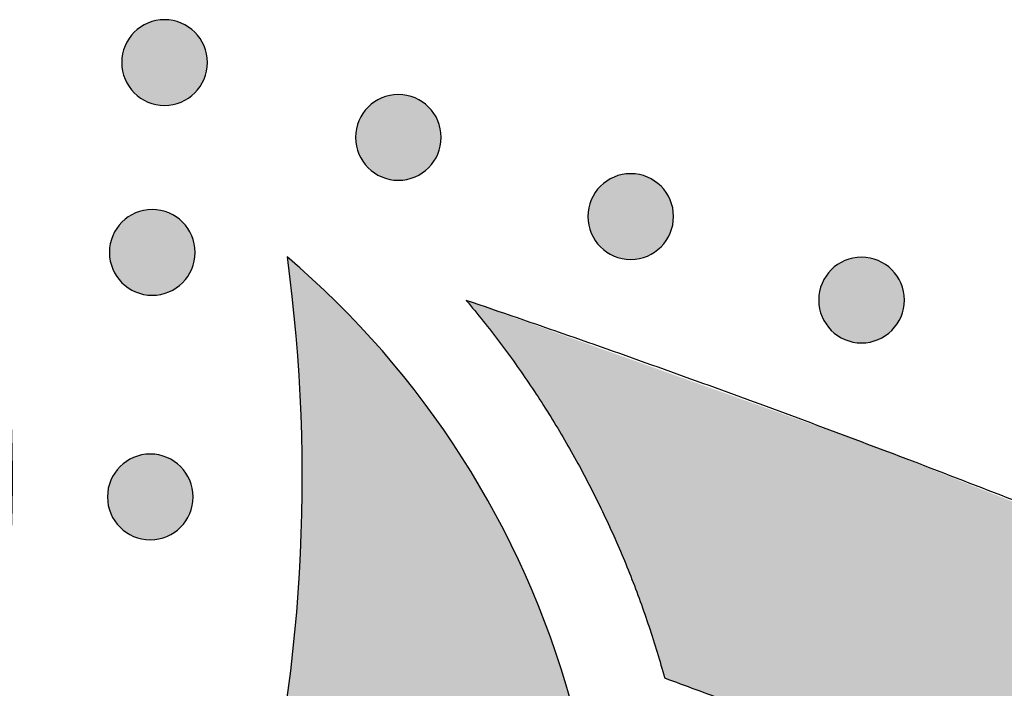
# Model space of a CAD drawing. Header units: millimetres. Extents: x -3873 to -97, y 912 to 4165.
# Tile 398 of 725: x -3174 to -3133, y 1951 to 1979. Entities that reach past the tile are written whole.
import ezdxf

# ---------------------------------------------------------------- set-up
doc = ezdxf.new("R2010")
doc.units = ezdxf.units.MM
doc.layers.add('pattern', color=7, linetype='Continuous', true_color=0x000000)

msp = doc.modelspace()

# ---------------------------------------------------------------- hatches: boundary and pattern name
at = {"layer": 'pattern'}
for points in [[(-3169.138, 1978.241), (-3169.11, 1978.268), (-3169.081, 1978.295), (-3169.051, 1978.322), (-3169.02, 1978.348), (-3168.989, 1978.374), (-3168.956, 1978.399), (-3168.923, 1978.424), (-3168.889, 1978.448), (-3168.854, 1978.471), (-3168.818, 1978.494), (-3168.782, 1978.516), (-3168.744, 1978.537), (-3168.706, 1978.558), (-3168.668, 1978.577), (-3168.628, 1978.596), (-3168.588, 1978.614), (-3168.547, 1978.631), (-3168.506, 1978.647), (-3168.464, 1978.662), (-3168.421, 1978.676), (-3168.378, 1978.689), (-3168.335, 1978.701), (-3168.291, 1978.712), (-3168.247, 1978.722), (-3168.202, 1978.731), (-3168.157, 1978.738), (-3168.112, 1978.745), (-3168.066, 1978.75), (-3168.021, 1978.754), (-3167.975, 1978.757), (-3167.929, 1978.759), (-3167.883, 1978.759), (-3167.837, 1978.759), (-3167.791, 1978.757), (-3167.746, 1978.754), (-3167.7, 1978.75), (-3167.654, 1978.744), (-3167.609, 1978.738), (-3167.564, 1978.73), (-3167.52, 1978.721), (-3167.475, 1978.711), (-3167.431, 1978.7), (-3167.388, 1978.688), (-3167.345, 1978.675), (-3167.303, 1978.661), (-3167.261, 1978.646), (-3167.219, 1978.63), (-3167.179, 1978.613), (-3167.138, 1978.595), (-3167.099, 1978.576), (-3167.06, 1978.556), (-3167.022, 1978.535), (-3166.985, 1978.514), (-3166.949, 1978.492), (-3166.913, 1978.469), (-3166.878, 1978.446), (-3166.844, 1978.422), (-3166.811, 1978.397), (-3166.778, 1978.372), (-3166.747, 1978.346), (-3166.716, 1978.32), (-3166.686, 1978.293), (-3166.657, 1978.266), (-3166.629, 1978.238), (-3166.601, 1978.21), (-3166.574, 1978.181), (-3166.548, 1978.151), (-3166.521, 1978.12), (-3166.496, 1978.089), (-3166.471, 1978.056), (-3166.446, 1978.023), (-3166.422, 1977.989), (-3166.399, 1977.954), (-3166.376, 1977.918), (-3166.354, 1977.882), (-3166.333, 1977.844), (-3166.312, 1977.806), (-3166.292, 1977.768), (-3166.274, 1977.728), (-3166.256, 1977.688), (-3166.239, 1977.647), (-3166.223, 1977.606), (-3166.208, 1977.564), (-3166.194, 1977.521), (-3166.181, 1977.478), (-3166.169, 1977.435), (-3166.158, 1977.391), (-3166.148, 1977.347), (-3166.139, 1977.302), (-3166.132, 1977.257), (-3166.125, 1977.212), (-3166.12, 1977.166), (-3166.116, 1977.121), (-3166.113, 1977.075), (-3166.111, 1977.029), (-3166.111, 1976.983), (-3166.111, 1976.937), (-3166.113, 1976.891), (-3166.116, 1976.846), (-3166.12, 1976.8), (-3166.126, 1976.754), (-3166.132, 1976.709), (-3166.14, 1976.664), (-3166.149, 1976.62), (-3166.158, 1976.575), (-3166.169, 1976.531), (-3166.182, 1976.488), (-3166.195, 1976.445), (-3166.209, 1976.403), (-3166.224, 1976.361), (-3166.24, 1976.319), (-3166.257, 1976.279), (-3166.275, 1976.239), (-3166.294, 1976.199), (-3166.314, 1976.16), (-3166.334, 1976.122), (-3166.356, 1976.085), (-3166.378, 1976.049), (-3166.4, 1976.013), (-3166.424, 1975.978), (-3166.448, 1975.944), (-3166.473, 1975.911), (-3166.498, 1975.878), (-3166.524, 1975.847), (-3166.55, 1975.816), (-3166.577, 1975.786), (-3166.604, 1975.757), (-3166.631, 1975.729), (-3166.66, 1975.702), (-3166.689, 1975.674), (-3166.719, 1975.648), (-3166.749, 1975.621), (-3166.781, 1975.596), (-3166.813, 1975.571), (-3166.847, 1975.546), (-3166.881, 1975.522), (-3166.916, 1975.499), (-3166.952, 1975.476), (-3166.988, 1975.454), (-3167.025, 1975.433), (-3167.063, 1975.412), (-3167.102, 1975.393), (-3167.142, 1975.374), (-3167.182, 1975.356), (-3167.222, 1975.339), (-3167.264, 1975.323), (-3167.306, 1975.308), (-3167.348, 1975.294), (-3167.391, 1975.281), (-3167.435, 1975.269), (-3167.479, 1975.258), (-3167.523, 1975.248), (-3167.568, 1975.239), (-3167.613, 1975.232), (-3167.658, 1975.225), (-3167.703, 1975.22), (-3167.749, 1975.216), (-3167.795, 1975.213), (-3167.841, 1975.211), (-3167.887, 1975.211), (-3167.932, 1975.211), (-3167.978, 1975.213), (-3168.024, 1975.216), (-3168.07, 1975.22), (-3168.115, 1975.226), (-3168.16, 1975.232), (-3168.205, 1975.24), (-3168.25, 1975.249), (-3168.294, 1975.258), (-3168.338, 1975.269), (-3168.382, 1975.282), (-3168.425, 1975.295), (-3168.467, 1975.309), (-3168.509, 1975.324), (-3168.55, 1975.34), (-3168.591, 1975.357), (-3168.631, 1975.375), (-3168.671, 1975.394), (-3168.709, 1975.414), (-3168.747, 1975.434), (-3168.785, 1975.456), (-3168.821, 1975.478), (-3168.857, 1975.5), (-3168.892, 1975.524), (-3168.926, 1975.548), (-3168.959, 1975.573), (-3168.991, 1975.598), (-3169.023, 1975.624), (-3169.054, 1975.65), (-3169.084, 1975.677), (-3169.113, 1975.704), (-3169.141, 1975.731), (-3169.168, 1975.76), (-3169.195, 1975.789), (-3169.222, 1975.819), (-3169.248, 1975.849), (-3169.274, 1975.881), (-3169.299, 1975.913), (-3169.324, 1975.947), (-3169.348, 1975.981), (-3169.371, 1976.016), (-3169.394, 1976.052), (-3169.416, 1976.088), (-3169.437, 1976.125), (-3169.458, 1976.163), (-3169.477, 1976.202), (-3169.496, 1976.242), (-3169.514, 1976.282), (-3169.531, 1976.322), (-3169.547, 1976.364), (-3169.562, 1976.406), (-3169.576, 1976.448), (-3169.589, 1976.491), (-3169.601, 1976.535), (-3169.612, 1976.579), (-3169.622, 1976.623), (-3169.631, 1976.668), (-3169.638, 1976.713), (-3169.645, 1976.758), (-3169.65, 1976.803), (-3169.654, 1976.849), (-3169.657, 1976.895), (-3169.659, 1976.941), (-3169.659, 1976.987), (-3169.659, 1977.032), (-3169.657, 1977.078), (-3169.654, 1977.124), (-3169.649, 1977.17), (-3169.644, 1977.215), (-3169.638, 1977.26), (-3169.63, 1977.305), (-3169.621, 1977.35), (-3169.611, 1977.394), (-3169.6, 1977.438), (-3169.588, 1977.482), (-3169.575, 1977.525), (-3169.561, 1977.567), (-3169.546, 1977.609), (-3169.53, 1977.65), (-3169.513, 1977.691), (-3169.495, 1977.731), (-3169.476, 1977.771), (-3169.456, 1977.809), (-3169.435, 1977.847), (-3169.414, 1977.885), (-3169.392, 1977.921), (-3169.369, 1977.957), (-3169.346, 1977.992), (-3169.322, 1978.026), (-3169.297, 1978.059), (-3169.272, 1978.091), (-3169.246, 1978.123), (-3169.22, 1978.154), (-3169.193, 1978.184), (-3169.166, 1978.213)], [(-3159.458, 1975.144), (-3159.43, 1975.171), (-3159.401, 1975.198), (-3159.371, 1975.225), (-3159.34, 1975.251), (-3159.309, 1975.277), (-3159.276, 1975.302), (-3159.243, 1975.327), (-3159.209, 1975.351), (-3159.174, 1975.374), (-3159.138, 1975.397), (-3159.101, 1975.419), (-3159.064, 1975.44), (-3159.026, 1975.461), (-3158.987, 1975.48), (-3158.948, 1975.499), (-3158.908, 1975.517), (-3158.867, 1975.534), (-3158.826, 1975.55), (-3158.784, 1975.565), (-3158.741, 1975.579), (-3158.698, 1975.592), (-3158.655, 1975.604), (-3158.611, 1975.615), (-3158.567, 1975.625), (-3158.522, 1975.634), (-3158.477, 1975.641), (-3158.432, 1975.648), (-3158.386, 1975.653), (-3158.341, 1975.657), (-3158.295, 1975.66), (-3158.249, 1975.662), (-3158.203, 1975.662), (-3158.157, 1975.662), (-3158.111, 1975.66), (-3158.065, 1975.657), (-3158.02, 1975.653), (-3157.974, 1975.647), (-3157.929, 1975.641), (-3157.884, 1975.633), (-3157.839, 1975.624), (-3157.795, 1975.614), (-3157.751, 1975.603), (-3157.708, 1975.591), (-3157.665, 1975.578), (-3157.622, 1975.564), (-3157.58, 1975.549), (-3157.539, 1975.533), (-3157.498, 1975.516), (-3157.458, 1975.498), (-3157.419, 1975.479), (-3157.38, 1975.459), (-3157.342, 1975.438), (-3157.305, 1975.417), (-3157.268, 1975.395), (-3157.233, 1975.372), (-3157.198, 1975.349), (-3157.164, 1975.325), (-3157.131, 1975.3), (-3157.098, 1975.275), (-3157.067, 1975.249), (-3157.036, 1975.223), (-3157.006, 1975.196), (-3156.977, 1975.169), (-3156.949, 1975.141), (-3156.921, 1975.113), (-3156.894, 1975.084), (-3156.867, 1975.054), (-3156.841, 1975.023), (-3156.816, 1974.992), (-3156.79, 1974.959), (-3156.766, 1974.926), (-3156.742, 1974.892), (-3156.718, 1974.857), (-3156.696, 1974.821), (-3156.674, 1974.785), (-3156.652, 1974.747), (-3156.632, 1974.709), (-3156.612, 1974.671), (-3156.594, 1974.631), (-3156.576, 1974.591), (-3156.559, 1974.55), (-3156.543, 1974.509), (-3156.527, 1974.467), (-3156.513, 1974.424), (-3156.5, 1974.381), (-3156.488, 1974.338), (-3156.477, 1974.294), (-3156.468, 1974.25), (-3156.459, 1974.205), (-3156.451, 1974.16), (-3156.445, 1974.115), (-3156.44, 1974.069), (-3156.436, 1974.024), (-3156.433, 1973.978), (-3156.431, 1973.932), (-3156.43, 1973.886), (-3156.431, 1973.84), (-3156.433, 1973.794), (-3156.436, 1973.749), (-3156.44, 1973.703), (-3156.445, 1973.657), (-3156.452, 1973.612), (-3156.46, 1973.567), (-3156.468, 1973.523), (-3156.478, 1973.478), (-3156.489, 1973.434), (-3156.501, 1973.391), (-3156.514, 1973.348), (-3156.529, 1973.306), (-3156.544, 1973.264), (-3156.56, 1973.222), (-3156.577, 1973.182), (-3156.595, 1973.142), (-3156.614, 1973.102), (-3156.634, 1973.063), (-3156.654, 1973.025), (-3156.675, 1972.988), (-3156.697, 1972.952), (-3156.72, 1972.916), (-3156.744, 1972.881), (-3156.768, 1972.847), (-3156.792, 1972.814), (-3156.818, 1972.781), (-3156.843, 1972.75), (-3156.87, 1972.719), (-3156.896, 1972.689), (-3156.924, 1972.66), (-3156.951, 1972.632), (-3156.979, 1972.605), (-3157.008, 1972.577), (-3157.038, 1972.551), (-3157.069, 1972.524), (-3157.101, 1972.499), (-3157.133, 1972.474), (-3157.167, 1972.449), (-3157.201, 1972.425), (-3157.236, 1972.402), (-3157.271, 1972.379), (-3157.308, 1972.357), (-3157.345, 1972.336), (-3157.383, 1972.315), (-3157.422, 1972.296), (-3157.461, 1972.277), (-3157.501, 1972.259), (-3157.542, 1972.242), (-3157.584, 1972.226), (-3157.626, 1972.211), (-3157.668, 1972.197), (-3157.711, 1972.184), (-3157.755, 1972.172), (-3157.798, 1972.161), (-3157.843, 1972.151), (-3157.887, 1972.142), (-3157.932, 1972.135), (-3157.978, 1972.128), (-3158.023, 1972.123), (-3158.069, 1972.119), (-3158.115, 1972.116), (-3158.16, 1972.114), (-3158.206, 1972.114), (-3158.252, 1972.114), (-3158.298, 1972.116), (-3158.344, 1972.119), (-3158.39, 1972.123), (-3158.435, 1972.129), (-3158.48, 1972.135), (-3158.525, 1972.143), (-3158.57, 1972.152), (-3158.614, 1972.161), (-3158.658, 1972.172), (-3158.701, 1972.185), (-3158.744, 1972.198), (-3158.787, 1972.212), (-3158.829, 1972.227), (-3158.87, 1972.243), (-3158.911, 1972.26), (-3158.951, 1972.278), (-3158.99, 1972.297), (-3159.029, 1972.317), (-3159.067, 1972.337), (-3159.104, 1972.359), (-3159.141, 1972.381), (-3159.177, 1972.403), (-3159.211, 1972.427), (-3159.246, 1972.451), (-3159.279, 1972.476), (-3159.311, 1972.501), (-3159.343, 1972.527), (-3159.373, 1972.553), (-3159.403, 1972.58), (-3159.432, 1972.607), (-3159.46, 1972.634), (-3159.488, 1972.663), (-3159.515, 1972.692), (-3159.542, 1972.722), (-3159.568, 1972.752), (-3159.594, 1972.784), (-3159.619, 1972.816), (-3159.644, 1972.85), (-3159.668, 1972.884), (-3159.691, 1972.919), (-3159.714, 1972.955), (-3159.736, 1972.991), (-3159.757, 1973.028), (-3159.777, 1973.066), (-3159.797, 1973.105), (-3159.816, 1973.145), (-3159.834, 1973.185), (-3159.851, 1973.225), (-3159.867, 1973.267), (-3159.882, 1973.309), (-3159.896, 1973.351), (-3159.909, 1973.394), (-3159.921, 1973.438), (-3159.932, 1973.482), (-3159.942, 1973.526), (-3159.95, 1973.571), (-3159.958, 1973.616), (-3159.964, 1973.661), (-3159.97, 1973.706), (-3159.974, 1973.752), (-3159.977, 1973.798), (-3159.978, 1973.844), (-3159.979, 1973.89), (-3159.978, 1973.935), (-3159.976, 1973.981), (-3159.973, 1974.027), (-3159.969, 1974.073), (-3159.964, 1974.118), (-3159.957, 1974.163), (-3159.95, 1974.208), (-3159.941, 1974.253), (-3159.931, 1974.297), (-3159.92, 1974.341), (-3159.908, 1974.385), (-3159.895, 1974.428), (-3159.881, 1974.47), (-3159.866, 1974.512), (-3159.849, 1974.553), (-3159.832, 1974.594), (-3159.814, 1974.634), (-3159.795, 1974.674), (-3159.776, 1974.712), (-3159.755, 1974.75), (-3159.734, 1974.788), (-3159.712, 1974.824), (-3159.689, 1974.86), (-3159.666, 1974.895), (-3159.642, 1974.929), (-3159.617, 1974.962), (-3159.592, 1974.994), (-3159.566, 1975.026), (-3159.54, 1975.057), (-3159.513, 1975.087), (-3159.486, 1975.116)], [(-3149.837, 1971.866), (-3149.809, 1971.894), (-3149.78, 1971.921), (-3149.75, 1971.948), (-3149.72, 1971.974), (-3149.688, 1971.999), (-3149.655, 1972.025), (-3149.622, 1972.049), (-3149.588, 1972.073), (-3149.553, 1972.097), (-3149.517, 1972.119), (-3149.481, 1972.141), (-3149.444, 1972.163), (-3149.406, 1972.183), (-3149.367, 1972.203), (-3149.327, 1972.222), (-3149.287, 1972.239), (-3149.246, 1972.256), (-3149.205, 1972.272), (-3149.163, 1972.288), (-3149.121, 1972.302), (-3149.078, 1972.315), (-3149.034, 1972.327), (-3148.99, 1972.338), (-3148.946, 1972.347), (-3148.901, 1972.356), (-3148.856, 1972.364), (-3148.811, 1972.37), (-3148.766, 1972.375), (-3148.72, 1972.379), (-3148.674, 1972.382), (-3148.628, 1972.384), (-3148.582, 1972.385), (-3148.536, 1972.384), (-3148.491, 1972.382), (-3148.445, 1972.379), (-3148.399, 1972.375), (-3148.354, 1972.37), (-3148.308, 1972.363), (-3148.263, 1972.355), (-3148.219, 1972.347), (-3148.175, 1972.337), (-3148.131, 1972.326), (-3148.087, 1972.314), (-3148.044, 1972.301), (-3148.002, 1972.286), (-3147.96, 1972.271), (-3147.919, 1972.255), (-3147.878, 1972.238), (-3147.838, 1972.22), (-3147.798, 1972.201), (-3147.76, 1972.182), (-3147.722, 1972.161), (-3147.684, 1972.14), (-3147.648, 1972.118), (-3147.612, 1972.095), (-3147.577, 1972.071), (-3147.543, 1972.047), (-3147.51, 1972.023), (-3147.478, 1971.997), (-3147.446, 1971.972), (-3147.415, 1971.945), (-3147.385, 1971.919), (-3147.356, 1971.891), (-3147.328, 1971.864), (-3147.301, 1971.836), (-3147.274, 1971.807), (-3147.247, 1971.777), (-3147.221, 1971.746), (-3147.195, 1971.714), (-3147.17, 1971.682), (-3147.145, 1971.649), (-3147.121, 1971.614), (-3147.098, 1971.579), (-3147.075, 1971.544), (-3147.053, 1971.507), (-3147.032, 1971.47), (-3147.011, 1971.432), (-3146.992, 1971.393), (-3146.973, 1971.354), (-3146.955, 1971.314), (-3146.938, 1971.273), (-3146.922, 1971.231), (-3146.907, 1971.189), (-3146.893, 1971.147), (-3146.88, 1971.104), (-3146.868, 1971.061), (-3146.857, 1971.017), (-3146.847, 1970.972), (-3146.838, 1970.928), (-3146.831, 1970.883), (-3146.824, 1970.837), (-3146.819, 1970.792), (-3146.815, 1970.746), (-3146.812, 1970.7), (-3146.81, 1970.655), (-3146.81, 1970.609), (-3146.81, 1970.563), (-3146.812, 1970.517), (-3146.815, 1970.471), (-3146.819, 1970.425), (-3146.825, 1970.38), (-3146.831, 1970.335), (-3146.839, 1970.29), (-3146.848, 1970.245), (-3146.858, 1970.201), (-3146.869, 1970.157), (-3146.881, 1970.114), (-3146.894, 1970.071), (-3146.908, 1970.028), (-3146.923, 1969.986), (-3146.939, 1969.945), (-3146.956, 1969.904), (-3146.974, 1969.864), (-3146.993, 1969.825), (-3147.013, 1969.786), (-3147.033, 1969.748), (-3147.055, 1969.711), (-3147.077, 1969.674), (-3147.1, 1969.639), (-3147.123, 1969.604), (-3147.147, 1969.57), (-3147.172, 1969.536), (-3147.197, 1969.504), (-3147.223, 1969.472), (-3147.249, 1969.442), (-3147.276, 1969.412), (-3147.303, 1969.383), (-3147.331, 1969.355), (-3147.359, 1969.327), (-3147.388, 1969.3), (-3147.418, 1969.273), (-3147.449, 1969.247), (-3147.48, 1969.221), (-3147.513, 1969.196), (-3147.546, 1969.171), (-3147.58, 1969.147), (-3147.615, 1969.124), (-3147.651, 1969.101), (-3147.687, 1969.079), (-3147.725, 1969.058), (-3147.763, 1969.038), (-3147.801, 1969.018), (-3147.841, 1968.999), (-3147.881, 1968.981), (-3147.922, 1968.964), (-3147.963, 1968.948), (-3148.005, 1968.933), (-3148.047, 1968.919), (-3148.09, 1968.906), (-3148.134, 1968.894), (-3148.178, 1968.883), (-3148.222, 1968.873), (-3148.267, 1968.865), (-3148.312, 1968.857), (-3148.357, 1968.851), (-3148.402, 1968.845), (-3148.448, 1968.841), (-3148.494, 1968.838), (-3148.54, 1968.837), (-3148.586, 1968.836), (-3148.632, 1968.837), (-3148.678, 1968.839), (-3148.723, 1968.842), (-3148.769, 1968.846), (-3148.814, 1968.851), (-3148.86, 1968.858), (-3148.905, 1968.865), (-3148.949, 1968.874), (-3148.994, 1968.884), (-3149.037, 1968.895), (-3149.081, 1968.907), (-3149.124, 1968.92), (-3149.166, 1968.934), (-3149.208, 1968.949), (-3149.25, 1968.966), (-3149.29, 1968.983), (-3149.33, 1969.001), (-3149.37, 1969.02), (-3149.409, 1969.039), (-3149.447, 1969.06), (-3149.484, 1969.081), (-3149.52, 1969.103), (-3149.556, 1969.126), (-3149.591, 1969.149), (-3149.625, 1969.173), (-3149.658, 1969.198), (-3149.691, 1969.223), (-3149.722, 1969.249), (-3149.753, 1969.275), (-3149.783, 1969.302), (-3149.812, 1969.329), (-3149.84, 1969.357), (-3149.867, 1969.385), (-3149.895, 1969.414), (-3149.921, 1969.444), (-3149.947, 1969.475), (-3149.973, 1969.506), (-3149.998, 1969.539), (-3150.023, 1969.572), (-3150.047, 1969.606), (-3150.07, 1969.641), (-3150.093, 1969.677), (-3150.115, 1969.714), (-3150.136, 1969.751), (-3150.157, 1969.789), (-3150.176, 1969.828), (-3150.195, 1969.867), (-3150.213, 1969.907), (-3150.23, 1969.948), (-3150.246, 1969.989), (-3150.261, 1970.031), (-3150.275, 1970.074), (-3150.288, 1970.117), (-3150.3, 1970.16), (-3150.311, 1970.204), (-3150.321, 1970.248), (-3150.33, 1970.293), (-3150.337, 1970.338), (-3150.344, 1970.383), (-3150.349, 1970.429), (-3150.353, 1970.474), (-3150.356, 1970.52), (-3150.358, 1970.566), (-3150.358, 1970.612), (-3150.358, 1970.658), (-3150.356, 1970.704), (-3150.353, 1970.75), (-3150.349, 1970.795), (-3150.343, 1970.841), (-3150.337, 1970.886), (-3150.329, 1970.931), (-3150.32, 1970.976), (-3150.31, 1971.02), (-3150.299, 1971.064), (-3150.287, 1971.107), (-3150.274, 1971.15), (-3150.26, 1971.193), (-3150.245, 1971.235), (-3150.229, 1971.276), (-3150.212, 1971.317), (-3150.194, 1971.357), (-3150.175, 1971.396), (-3150.155, 1971.435), (-3150.135, 1971.473), (-3150.113, 1971.51), (-3150.091, 1971.547), (-3150.069, 1971.582), (-3150.045, 1971.617), (-3150.021, 1971.651), (-3149.996, 1971.685), (-3149.971, 1971.717), (-3149.945, 1971.748), (-3149.919, 1971.779), (-3149.892, 1971.809), (-3149.865, 1971.838)], [(-3169.648, 1970.383), (-3169.62, 1970.41), (-3169.59, 1970.438), (-3169.561, 1970.464), (-3169.53, 1970.49), (-3169.498, 1970.516), (-3169.466, 1970.541), (-3169.432, 1970.566), (-3169.398, 1970.59), (-3169.363, 1970.613), (-3169.328, 1970.636), (-3169.291, 1970.658), (-3169.254, 1970.679), (-3169.216, 1970.7), (-3169.177, 1970.719), (-3169.138, 1970.738), (-3169.097, 1970.756), (-3169.057, 1970.773), (-3169.015, 1970.789), (-3168.973, 1970.804), (-3168.931, 1970.818), (-3168.888, 1970.831), (-3168.844, 1970.843), (-3168.801, 1970.854), (-3168.756, 1970.864), (-3168.712, 1970.873), (-3168.667, 1970.88), (-3168.621, 1970.887), (-3168.576, 1970.892), (-3168.53, 1970.896), (-3168.484, 1970.899), (-3168.439, 1970.901), (-3168.393, 1970.901), (-3168.347, 1970.901), (-3168.301, 1970.899), (-3168.255, 1970.896), (-3168.209, 1970.892), (-3168.164, 1970.886), (-3168.119, 1970.88), (-3168.074, 1970.872), (-3168.029, 1970.863), (-3167.985, 1970.853), (-3167.941, 1970.842), (-3167.897, 1970.83), (-3167.854, 1970.817), (-3167.812, 1970.803), (-3167.77, 1970.788), (-3167.729, 1970.772), (-3167.688, 1970.755), (-3167.648, 1970.737), (-3167.609, 1970.718), (-3167.57, 1970.698), (-3167.532, 1970.678), (-3167.495, 1970.656), (-3167.458, 1970.634), (-3167.422, 1970.612), (-3167.388, 1970.588), (-3167.353, 1970.564), (-3167.32, 1970.539), (-3167.288, 1970.514), (-3167.256, 1970.488), (-3167.225, 1970.462), (-3167.196, 1970.435), (-3167.167, 1970.408), (-3167.138, 1970.381), (-3167.111, 1970.352), (-3167.084, 1970.323), (-3167.057, 1970.293), (-3167.031, 1970.263), (-3167.005, 1970.231), (-3166.98, 1970.199), (-3166.955, 1970.165), (-3166.931, 1970.131), (-3166.908, 1970.096), (-3166.885, 1970.06), (-3166.863, 1970.024), (-3166.842, 1969.987), (-3166.822, 1969.949), (-3166.802, 1969.91), (-3166.783, 1969.87), (-3166.765, 1969.83), (-3166.748, 1969.79), (-3166.732, 1969.748), (-3166.717, 1969.706), (-3166.703, 1969.664), (-3166.69, 1969.621), (-3166.678, 1969.577), (-3166.667, 1969.533), (-3166.657, 1969.489), (-3166.649, 1969.444), (-3166.641, 1969.399), (-3166.635, 1969.354), (-3166.629, 1969.309), (-3166.625, 1969.263), (-3166.622, 1969.217), (-3166.621, 1969.171), (-3166.62, 1969.125), (-3166.621, 1969.079), (-3166.622, 1969.034), (-3166.625, 1968.988), (-3166.63, 1968.942), (-3166.635, 1968.897), (-3166.642, 1968.851), (-3166.649, 1968.807), (-3166.658, 1968.762), (-3166.668, 1968.718), (-3166.679, 1968.674), (-3166.691, 1968.63), (-3166.704, 1968.587), (-3166.718, 1968.545), (-3166.733, 1968.503), (-3166.75, 1968.462), (-3166.767, 1968.421), (-3166.785, 1968.381), (-3166.803, 1968.341), (-3166.823, 1968.303), (-3166.844, 1968.265), (-3166.865, 1968.227), (-3166.887, 1968.191), (-3166.91, 1968.155), (-3166.933, 1968.12), (-3166.957, 1968.086), (-3166.982, 1968.053), (-3167.007, 1968.021), (-3167.033, 1967.989), (-3167.059, 1967.958), (-3167.086, 1967.928), (-3167.113, 1967.899), (-3167.141, 1967.871), (-3167.169, 1967.844), (-3167.198, 1967.817), (-3167.228, 1967.79), (-3167.259, 1967.764), (-3167.29, 1967.738), (-3167.323, 1967.713), (-3167.356, 1967.688), (-3167.39, 1967.664), (-3167.425, 1967.641), (-3167.461, 1967.618), (-3167.498, 1967.596), (-3167.535, 1967.575), (-3167.573, 1967.554), (-3167.612, 1967.535), (-3167.651, 1967.516), (-3167.691, 1967.498), (-3167.732, 1967.481), (-3167.773, 1967.465), (-3167.815, 1967.45), (-3167.858, 1967.436), (-3167.901, 1967.423), (-3167.944, 1967.411), (-3167.988, 1967.4), (-3168.032, 1967.39), (-3168.077, 1967.381), (-3168.122, 1967.374), (-3168.167, 1967.367), (-3168.213, 1967.362), (-3168.258, 1967.358), (-3168.304, 1967.355), (-3168.35, 1967.353), (-3168.396, 1967.353), (-3168.442, 1967.353), (-3168.488, 1967.355), (-3168.534, 1967.358), (-3168.579, 1967.362), (-3168.625, 1967.368), (-3168.67, 1967.374), (-3168.715, 1967.382), (-3168.76, 1967.391), (-3168.804, 1967.401), (-3168.848, 1967.412), (-3168.891, 1967.424), (-3168.934, 1967.437), (-3168.977, 1967.451), (-3169.018, 1967.466), (-3169.06, 1967.482), (-3169.101, 1967.499), (-3169.141, 1967.517), (-3169.18, 1967.536), (-3169.219, 1967.556), (-3169.257, 1967.577), (-3169.294, 1967.598), (-3169.33, 1967.62), (-3169.366, 1967.643), (-3169.401, 1967.666), (-3169.435, 1967.69), (-3169.468, 1967.715), (-3169.501, 1967.74), (-3169.532, 1967.766), (-3169.563, 1967.792), (-3169.593, 1967.819), (-3169.622, 1967.846), (-3169.65, 1967.874), (-3169.678, 1967.902), (-3169.705, 1967.931), (-3169.731, 1967.961), (-3169.758, 1967.992), (-3169.783, 1968.023), (-3169.809, 1968.056), (-3169.833, 1968.089), (-3169.857, 1968.123), (-3169.881, 1968.158), (-3169.903, 1968.194), (-3169.925, 1968.23), (-3169.947, 1968.268), (-3169.967, 1968.306), (-3169.987, 1968.344), (-3170.005, 1968.384), (-3170.023, 1968.424), (-3170.04, 1968.465), (-3170.056, 1968.506), (-3170.071, 1968.548), (-3170.085, 1968.59), (-3170.099, 1968.633), (-3170.111, 1968.677), (-3170.121, 1968.721), (-3170.131, 1968.765), (-3170.14, 1968.81), (-3170.148, 1968.855), (-3170.154, 1968.9), (-3170.159, 1968.946), (-3170.163, 1968.991), (-3170.166, 1969.037), (-3170.168, 1969.083), (-3170.169, 1969.129), (-3170.168, 1969.175), (-3170.166, 1969.221), (-3170.163, 1969.266), (-3170.159, 1969.312), (-3170.154, 1969.357), (-3170.147, 1969.403), (-3170.139, 1969.448), (-3170.131, 1969.492), (-3170.121, 1969.537), (-3170.11, 1969.581), (-3170.098, 1969.624), (-3170.084, 1969.667), (-3170.07, 1969.709), (-3170.055, 1969.751), (-3170.039, 1969.793), (-3170.022, 1969.833), (-3170.004, 1969.873), (-3169.985, 1969.913), (-3169.965, 1969.952), (-3169.945, 1969.99), (-3169.924, 1970.027), (-3169.902, 1970.063), (-3169.879, 1970.099), (-3169.855, 1970.134), (-3169.831, 1970.168), (-3169.807, 1970.201), (-3169.781, 1970.234), (-3169.755, 1970.265), (-3169.729, 1970.296), (-3169.702, 1970.326), (-3169.675, 1970.355)], [(-3151.064, 1950.547), (-3151.253, 1951.204), (-3151.454, 1951.858), (-3151.668, 1952.511), (-3151.894, 1953.161), (-3152.133, 1953.807), (-3152.385, 1954.451), (-3152.648, 1955.091), (-3152.924, 1955.726), (-3153.212, 1956.358), (-3153.513, 1956.985), (-3153.825, 1957.606), (-3154.149, 1958.223), (-3154.484, 1958.833), (-3154.832, 1959.437), (-3155.19, 1960.036), (-3155.56, 1960.627), (-3155.941, 1961.211), (-3156.333, 1961.788), (-3156.735, 1962.357), (-3157.148, 1962.919), (-3157.571, 1963.472), (-3158.003, 1964.017), (-3158.445, 1964.553), (-3158.897, 1965.08), (-3159.358, 1965.598), (-3159.827, 1966.106), (-3160.306, 1966.605), (-3160.792, 1967.093), (-3161.286, 1967.572), (-3161.788, 1968.04), (-3162.297, 1968.498), (-3162.813, 1968.946), (-3162.617, 1967.362), (-3162.458, 1965.766), (-3162.336, 1964.161), (-3162.252, 1962.547), (-3162.206, 1960.926), (-3162.199, 1959.299), (-3162.232, 1957.668), (-3162.303, 1956.034), (-3162.415, 1954.398), (-3162.566, 1952.762), (-3162.757, 1951.127), (-3162.988, 1949.495), (-3163.259, 1947.867), (-3163.57, 1946.244), (-3163.92, 1944.629), (-3164.31, 1943.022), (-3164.739, 1941.425), (-3165.206, 1939.84), (-3165.712, 1938.267), (-3166.255, 1936.709), (-3166.836, 1935.166), (-3167.452, 1933.64), (-3168.105, 1932.132), (-3168.792, 1930.643), (-3169.513, 1929.174), (-3170.267, 1927.728), (-3171.054, 1926.304), (-3171.871, 1924.903), (-3172.719, 1923.528), (-3173.596, 1922.178), (-3174.502, 1920.854), (-3175.434, 1919.558), (-3176.346, 1918.349), (-3177.291, 1917.157), (-3178.267, 1915.982), (-3179.273, 1914.827), (-3180.31, 1913.691), (-3181.377, 1912.577), (-3182.473, 1911.485), (-3183.597, 1910.417), (-3184.749, 1909.373), (-3185.927, 1908.355), (-3187.132, 1907.363), (-3188.361, 1906.4), (-3189.615, 1905.464), (-3190.892, 1904.558), (-3192.19, 1903.683), (-3193.51, 1902.838), (-3194.85, 1902.026), (-3196.208, 1901.246), (-3197.584, 1900.499), (-3198.976, 1899.785), (-3200.383, 1899.106), (-3201.804, 1898.462), (-3203.237, 1897.853), (-3204.681, 1897.279), (-3206.136, 1896.74), (-3207.599, 1896.238), (-3209.069, 1895.771), (-3210.545, 1895.341), (-3212.026, 1894.946), (-3213.511, 1894.588), (-3214.997, 1894.266), (-3216.484, 1893.979), (-3219.117, 1893.545), (-3221.77, 1893.19), (-3224.44, 1892.918), (-3227.124, 1892.727), (-3229.818, 1892.62), (-3232.518, 1892.596), (-3235.22, 1892.657), (-3237.92, 1892.802), (-3240.614, 1893.031), (-3243.299, 1893.343), (-3245.97, 1893.739), (-3248.623, 1894.216), (-3251.255, 1894.775), (-3253.862, 1895.414), (-3256.441, 1896.13), (-3258.988, 1896.923), (-3253.208, 1882.915), (-3250.827, 1882.42), (-3248.429, 1881.983), (-3246.017, 1881.605), (-3243.593, 1881.286), (-3241.158, 1881.027), (-3238.716, 1880.828), (-3236.267, 1880.69), (-3233.816, 1880.612), (-3231.363, 1880.596), (-3228.911, 1880.64), (-3226.463, 1880.745), (-3224.02, 1880.911), (-3221.585, 1881.137), (-3219.16, 1881.422), (-3216.748, 1881.767), (-3214.349, 1882.17), (-3212.915, 1882.444), (-3211.477, 1882.746), (-3210.037, 1883.077), (-3208.595, 1883.439), (-3207.152, 1883.83), (-3205.709, 1884.251), (-3204.267, 1884.702), (-3202.826, 1885.184), (-3201.388, 1885.697), (-3199.954, 1886.241), (-3198.525, 1886.816), (-3197.101, 1887.421), (-3195.683, 1888.058), (-3194.273, 1888.726), (-3192.872, 1889.424), (-3191.48, 1890.154), (-3190.098, 1890.914), (-3188.728, 1891.705), (-3187.37, 1892.526), (-3186.025, 1893.377), (-3184.695, 1894.258), (-3183.381, 1895.168), (-3182.082, 1896.108), (-3180.801, 1897.075), (-3179.538, 1898.071), (-3178.294, 1899.095), (-3177.07, 1900.145), (-3175.867, 1901.222), (-3174.685, 1902.325), (-3173.526, 1903.453), (-3172.39, 1904.606), (-3171.279, 1905.782), (-3170.192, 1906.981), (-3169.131, 1908.202), (-3168.096, 1909.445), (-3167.087, 1910.708), (-3166.106, 1911.991), (-3165.154, 1913.292), (-3164.229, 1914.612), (-3163.334, 1915.948), (-3162.468, 1917.3), (-3161.632, 1918.667), (-3160.825, 1920.048), (-3160.05, 1921.443), (-3159.305, 1922.849), (-3158.591, 1924.266), (-3157.909, 1925.693), (-3157.257, 1927.129), (-3156.638, 1928.574), (-3156.049, 1930.025), (-3155.492, 1931.482), (-3154.967, 1932.945), (-3154.473, 1934.411), (-3154.011, 1935.881), (-3153.579, 1937.353), (-3153.179, 1938.826), (-3152.81, 1940.299), (-3152.471, 1941.772), (-3152.162, 1943.243), (-3151.884, 1944.712), (-3151.635, 1946.178), (-3151.416, 1947.639), (-3151.226, 1949.096)], [(-3140.28, 1968.409), (-3140.252, 1968.437), (-3140.223, 1968.464), (-3140.193, 1968.491), (-3140.162, 1968.517), (-3140.13, 1968.543), (-3140.098, 1968.568), (-3140.065, 1968.592), (-3140.03, 1968.617), (-3139.995, 1968.64), (-3139.96, 1968.663), (-3139.923, 1968.685), (-3139.886, 1968.706), (-3139.848, 1968.726), (-3139.809, 1968.746), (-3139.77, 1968.765), (-3139.73, 1968.783), (-3139.689, 1968.8), (-3139.647, 1968.816), (-3139.606, 1968.831), (-3139.563, 1968.845), (-3139.52, 1968.858), (-3139.477, 1968.87), (-3139.433, 1968.881), (-3139.388, 1968.891), (-3139.344, 1968.899), (-3139.299, 1968.907), (-3139.253, 1968.913), (-3139.208, 1968.919), (-3139.162, 1968.923), (-3139.117, 1968.926), (-3139.071, 1968.927), (-3139.025, 1968.928), (-3138.979, 1968.927), (-3138.933, 1968.925), (-3138.887, 1968.922), (-3138.842, 1968.918), (-3138.796, 1968.913), (-3138.751, 1968.906), (-3138.706, 1968.899), (-3138.661, 1968.89), (-3138.617, 1968.88), (-3138.573, 1968.869), (-3138.53, 1968.857), (-3138.487, 1968.844), (-3138.444, 1968.83), (-3138.402, 1968.814), (-3138.361, 1968.798), (-3138.32, 1968.781), (-3138.28, 1968.763), (-3138.241, 1968.744), (-3138.202, 1968.725), (-3138.164, 1968.704), (-3138.127, 1968.683), (-3138.09, 1968.661), (-3138.055, 1968.638), (-3138.02, 1968.615), (-3137.986, 1968.591), (-3137.952, 1968.566), (-3137.92, 1968.541), (-3137.888, 1968.515), (-3137.858, 1968.488), (-3137.828, 1968.462), (-3137.799, 1968.435), (-3137.771, 1968.407), (-3137.743, 1968.379), (-3137.716, 1968.35), (-3137.689, 1968.32), (-3137.663, 1968.289), (-3137.637, 1968.257), (-3137.612, 1968.225), (-3137.588, 1968.192), (-3137.563, 1968.158), (-3137.54, 1968.123), (-3137.517, 1968.087), (-3137.495, 1968.05), (-3137.474, 1968.013), (-3137.454, 1967.975), (-3137.434, 1967.936), (-3137.415, 1967.897), (-3137.397, 1967.857), (-3137.38, 1967.816), (-3137.364, 1967.775), (-3137.349, 1967.733), (-3137.335, 1967.69), (-3137.322, 1967.647), (-3137.31, 1967.604), (-3137.299, 1967.56), (-3137.289, 1967.515), (-3137.281, 1967.471), (-3137.273, 1967.426), (-3137.267, 1967.381), (-3137.261, 1967.335), (-3137.257, 1967.289), (-3137.254, 1967.244), (-3137.253, 1967.198), (-3137.252, 1967.152), (-3137.253, 1967.106), (-3137.255, 1967.06), (-3137.258, 1967.014), (-3137.262, 1966.969), (-3137.267, 1966.923), (-3137.274, 1966.878), (-3137.281, 1966.833), (-3137.29, 1966.788), (-3137.3, 1966.744), (-3137.311, 1966.7), (-3137.323, 1966.657), (-3137.336, 1966.614), (-3137.35, 1966.571), (-3137.366, 1966.529), (-3137.382, 1966.488), (-3137.399, 1966.447), (-3137.417, 1966.407), (-3137.436, 1966.368), (-3137.455, 1966.329), (-3137.476, 1966.291), (-3137.497, 1966.254), (-3137.519, 1966.217), (-3137.542, 1966.182), (-3137.565, 1966.147), (-3137.589, 1966.113), (-3137.614, 1966.079), (-3137.639, 1966.047), (-3137.665, 1966.015), (-3137.692, 1965.985), (-3137.718, 1965.955), (-3137.745, 1965.926), (-3137.773, 1965.898), (-3137.801, 1965.87), (-3137.83, 1965.843), (-3137.86, 1965.816), (-3137.891, 1965.79), (-3137.923, 1965.764), (-3137.955, 1965.739), (-3137.988, 1965.715), (-3138.022, 1965.691), (-3138.057, 1965.667), (-3138.093, 1965.645), (-3138.13, 1965.623), (-3138.167, 1965.601), (-3138.205, 1965.581), (-3138.244, 1965.561), (-3138.283, 1965.542), (-3138.323, 1965.525), (-3138.364, 1965.508), (-3138.405, 1965.491), (-3138.447, 1965.476), (-3138.49, 1965.462), (-3138.533, 1965.449), (-3138.576, 1965.437), (-3138.62, 1965.426), (-3138.665, 1965.417), (-3138.709, 1965.408), (-3138.754, 1965.4), (-3138.799, 1965.394), (-3138.845, 1965.389), (-3138.891, 1965.384), (-3138.936, 1965.382), (-3138.982, 1965.38), (-3139.028, 1965.379), (-3139.074, 1965.38), (-3139.12, 1965.382), (-3139.166, 1965.385), (-3139.211, 1965.389), (-3139.257, 1965.394), (-3139.302, 1965.401), (-3139.347, 1965.408), (-3139.392, 1965.417), (-3139.436, 1965.427), (-3139.48, 1965.438), (-3139.523, 1965.45), (-3139.566, 1965.463), (-3139.609, 1965.478), (-3139.651, 1965.493), (-3139.692, 1965.509), (-3139.733, 1965.526), (-3139.773, 1965.544), (-3139.812, 1965.563), (-3139.851, 1965.582), (-3139.889, 1965.603), (-3139.926, 1965.624), (-3139.963, 1965.646), (-3139.998, 1965.669), (-3140.033, 1965.693), (-3140.067, 1965.717), (-3140.101, 1965.741), (-3140.133, 1965.767), (-3140.165, 1965.792), (-3140.195, 1965.819), (-3140.225, 1965.845), (-3140.254, 1965.873), (-3140.282, 1965.9), (-3140.31, 1965.928), (-3140.337, 1965.957), (-3140.364, 1965.987), (-3140.39, 1966.018), (-3140.416, 1966.05), (-3140.441, 1966.082), (-3140.465, 1966.115), (-3140.489, 1966.15), (-3140.513, 1966.185), (-3140.535, 1966.22), (-3140.557, 1966.257), (-3140.579, 1966.294), (-3140.599, 1966.332), (-3140.619, 1966.371), (-3140.638, 1966.41), (-3140.655, 1966.45), (-3140.672, 1966.491), (-3140.689, 1966.533), (-3140.704, 1966.574), (-3140.718, 1966.617), (-3140.731, 1966.66), (-3140.743, 1966.703), (-3140.754, 1966.747), (-3140.763, 1966.792), (-3140.772, 1966.836), (-3140.78, 1966.881), (-3140.786, 1966.927), (-3140.791, 1966.972), (-3140.796, 1967.018), (-3140.798, 1967.063), (-3140.8, 1967.109), (-3140.801, 1967.155), (-3140.8, 1967.201), (-3140.798, 1967.247), (-3140.795, 1967.293), (-3140.791, 1967.338), (-3140.786, 1967.384), (-3140.779, 1967.429), (-3140.772, 1967.474), (-3140.763, 1967.519), (-3140.753, 1967.563), (-3140.742, 1967.607), (-3140.73, 1967.65), (-3140.717, 1967.693), (-3140.702, 1967.736), (-3140.687, 1967.778), (-3140.671, 1967.819), (-3140.654, 1967.86), (-3140.636, 1967.9), (-3140.617, 1967.939), (-3140.598, 1967.978), (-3140.577, 1968.016), (-3140.556, 1968.053), (-3140.534, 1968.09), (-3140.511, 1968.125), (-3140.487, 1968.16), (-3140.463, 1968.194), (-3140.439, 1968.228), (-3140.413, 1968.26), (-3140.388, 1968.292), (-3140.361, 1968.322), (-3140.335, 1968.352), (-3140.307, 1968.381)], [(-3155.394, 1967.139), (-3154.694, 1966.285), (-3154.015, 1965.41), (-3153.359, 1964.515), (-3152.726, 1963.601), (-3152.117, 1962.669), (-3151.533, 1961.719), (-3150.974, 1960.754), (-3150.442, 1959.772), (-3149.936, 1958.777), (-3149.457, 1957.769), (-3149.006, 1956.749), (-3148.583, 1955.718), (-3148.189, 1954.677), (-3147.823, 1953.628), (-3147.487, 1952.571), (-3147.18, 1951.509), (-3136.852, 1947.593), (-3126.607, 1943.46), (-3116.451, 1939.113), (-3106.391, 1934.554), (-3105.363, 1935.01), (-3104.326, 1935.447), (-3103.281, 1935.866), (-3102.227, 1936.267), (-3101.166, 1936.649), (-3100.097, 1937.012), (-3099.022, 1937.356), (-3097.94, 1937.68), (-3096.853, 1937.985), (-3095.761, 1938.27), (-3094.664, 1938.536), (-3093.563, 1938.781), (-3092.458, 1939.007), (-3091.351, 1939.212), (-3090.241, 1939.398), (-3089.129, 1939.563), (-3105.336, 1947.281), (-3121.801, 1954.458), (-3138.496, 1961.08)], [(-3169.73, 1960.258), (-3169.702, 1960.286), (-3169.673, 1960.313), (-3169.643, 1960.34), (-3169.612, 1960.366), (-3169.58, 1960.392), (-3169.548, 1960.417), (-3169.515, 1960.441), (-3169.48, 1960.465), (-3169.445, 1960.489), (-3169.41, 1960.511), (-3169.373, 1960.533), (-3169.336, 1960.555), (-3169.298, 1960.575), (-3169.259, 1960.595), (-3169.22, 1960.614), (-3169.18, 1960.631), (-3169.139, 1960.648), (-3169.097, 1960.665), (-3169.056, 1960.68), (-3169.013, 1960.694), (-3168.97, 1960.707), (-3168.927, 1960.719), (-3168.883, 1960.73), (-3168.838, 1960.739), (-3168.794, 1960.748), (-3168.749, 1960.756), (-3168.703, 1960.762), (-3168.658, 1960.767), (-3168.612, 1960.772), (-3168.567, 1960.774), (-3168.521, 1960.776), (-3168.475, 1960.777), (-3168.429, 1960.776), (-3168.383, 1960.774), (-3168.337, 1960.771), (-3168.292, 1960.767), (-3168.246, 1960.762), (-3168.201, 1960.755), (-3168.156, 1960.748), (-3168.111, 1960.739), (-3168.067, 1960.729), (-3168.023, 1960.718), (-3167.98, 1960.706), (-3167.937, 1960.693), (-3167.894, 1960.678), (-3167.852, 1960.663), (-3167.811, 1960.647), (-3167.77, 1960.63), (-3167.73, 1960.612), (-3167.691, 1960.593), (-3167.652, 1960.574), (-3167.614, 1960.553), (-3167.577, 1960.532), (-3167.54, 1960.51), (-3167.505, 1960.487), (-3167.47, 1960.463), (-3167.436, 1960.439), (-3167.402, 1960.415), (-3167.37, 1960.389), (-3167.338, 1960.364), (-3167.308, 1960.337), (-3167.278, 1960.311), (-3167.249, 1960.283), (-3167.221, 1960.256), (-3167.193, 1960.228), (-3167.166, 1960.199), (-3167.139, 1960.169), (-3167.113, 1960.138), (-3167.087, 1960.106), (-3167.062, 1960.074), (-3167.038, 1960.041), (-3167.014, 1960.006), (-3166.99, 1959.972), (-3166.967, 1959.936), (-3166.945, 1959.899), (-3166.924, 1959.862), (-3166.904, 1959.824), (-3166.884, 1959.785), (-3166.865, 1959.746), (-3166.847, 1959.706), (-3166.83, 1959.665), (-3166.814, 1959.624), (-3166.799, 1959.582), (-3166.785, 1959.539), (-3166.772, 1959.496), (-3166.76, 1959.453), (-3166.749, 1959.409), (-3166.739, 1959.364), (-3166.731, 1959.32), (-3166.723, 1959.275), (-3166.717, 1959.229), (-3166.711, 1959.184), (-3166.707, 1959.138), (-3166.704, 1959.093), (-3166.703, 1959.047), (-3166.702, 1959.001), (-3166.703, 1958.955), (-3166.705, 1958.909), (-3166.708, 1958.863), (-3166.712, 1958.818), (-3166.717, 1958.772), (-3166.724, 1958.727), (-3166.731, 1958.682), (-3166.74, 1958.637), (-3166.75, 1958.593), (-3166.761, 1958.549), (-3166.773, 1958.506), (-3166.786, 1958.463), (-3166.8, 1958.42), (-3166.816, 1958.378), (-3166.832, 1958.337), (-3166.849, 1958.296), (-3166.867, 1958.256), (-3166.886, 1958.217), (-3166.905, 1958.178), (-3166.926, 1958.14), (-3166.947, 1958.103), (-3166.969, 1958.066), (-3166.992, 1958.031), (-3167.015, 1957.996), (-3167.04, 1957.962), (-3167.064, 1957.928), (-3167.089, 1957.896), (-3167.115, 1957.864), (-3167.142, 1957.834), (-3167.168, 1957.804), (-3167.195, 1957.775), (-3167.223, 1957.747), (-3167.251, 1957.719), (-3167.28, 1957.692), (-3167.31, 1957.665), (-3167.341, 1957.639), (-3167.373, 1957.613), (-3167.405, 1957.588), (-3167.438, 1957.564), (-3167.472, 1957.54), (-3167.507, 1957.516), (-3167.543, 1957.493), (-3167.58, 1957.471), (-3167.617, 1957.45), (-3167.655, 1957.43), (-3167.694, 1957.41), (-3167.733, 1957.391), (-3167.773, 1957.373), (-3167.814, 1957.356), (-3167.855, 1957.34), (-3167.897, 1957.325), (-3167.94, 1957.311), (-3167.983, 1957.298), (-3168.026, 1957.286), (-3168.07, 1957.275), (-3168.115, 1957.265), (-3168.159, 1957.257), (-3168.204, 1957.249), (-3168.249, 1957.243), (-3168.295, 1957.237), (-3168.341, 1957.233), (-3168.386, 1957.23), (-3168.432, 1957.229), (-3168.478, 1957.228), (-3168.524, 1957.229), (-3168.57, 1957.231), (-3168.616, 1957.234), (-3168.661, 1957.238), (-3168.707, 1957.243), (-3168.752, 1957.25), (-3168.797, 1957.257), (-3168.842, 1957.266), (-3168.886, 1957.276), (-3168.93, 1957.287), (-3168.973, 1957.299), (-3169.016, 1957.312), (-3169.059, 1957.326), (-3169.101, 1957.342), (-3169.142, 1957.358), (-3169.183, 1957.375), (-3169.223, 1957.393), (-3169.262, 1957.412), (-3169.301, 1957.431), (-3169.339, 1957.452), (-3169.376, 1957.473), (-3169.413, 1957.495), (-3169.448, 1957.518), (-3169.483, 1957.541), (-3169.517, 1957.566), (-3169.551, 1957.59), (-3169.583, 1957.615), (-3169.615, 1957.641), (-3169.645, 1957.668), (-3169.675, 1957.694), (-3169.704, 1957.721), (-3169.732, 1957.749), (-3169.76, 1957.777), (-3169.787, 1957.806), (-3169.814, 1957.836), (-3169.84, 1957.867), (-3169.866, 1957.899), (-3169.891, 1957.931), (-3169.915, 1957.964), (-3169.939, 1957.998), (-3169.963, 1958.033), (-3169.985, 1958.069), (-3170.007, 1958.106), (-3170.029, 1958.143), (-3170.049, 1958.181), (-3170.069, 1958.22), (-3170.088, 1958.259), (-3170.105, 1958.299), (-3170.122, 1958.34), (-3170.138, 1958.381), (-3170.154, 1958.423), (-3170.168, 1958.466), (-3170.181, 1958.509), (-3170.193, 1958.552), (-3170.204, 1958.596), (-3170.213, 1958.641), (-3170.222, 1958.685), (-3170.23, 1958.73), (-3170.236, 1958.775), (-3170.241, 1958.821), (-3170.246, 1958.867), (-3170.248, 1958.912), (-3170.25, 1958.958), (-3170.251, 1959.004), (-3170.25, 1959.05), (-3170.248, 1959.096), (-3170.245, 1959.142), (-3170.241, 1959.187), (-3170.236, 1959.233), (-3170.229, 1959.278), (-3170.222, 1959.323), (-3170.213, 1959.368), (-3170.203, 1959.412), (-3170.192, 1959.456), (-3170.18, 1959.499), (-3170.167, 1959.542), (-3170.152, 1959.585), (-3170.137, 1959.627), (-3170.121, 1959.668), (-3170.104, 1959.709), (-3170.086, 1959.749), (-3170.067, 1959.788), (-3170.048, 1959.827), (-3170.027, 1959.865), (-3170.006, 1959.902), (-3169.984, 1959.939), (-3169.961, 1959.974), (-3169.937, 1960.009), (-3169.913, 1960.043), (-3169.889, 1960.077), (-3169.863, 1960.109), (-3169.838, 1960.141), (-3169.811, 1960.171), (-3169.785, 1960.201), (-3169.757, 1960.23)]]:
    msp.add_hatch(color=256, dxfattribs=at).paths.add_polyline_path(points, flags=0)

# ---------------------------------------------------------------- linework, layer by layer
at = {"layer": 'pattern', "extrusion": (0, 0, -1)}
for centre in [(3167.885, 1976.985), (3158.205, 1973.888), (3148.584, 1970.61), (3168.394, 1969.127), (3139.026, 1967.154), (3168.476, 1959.002)]:
    msp.add_circle(centre, 1.774, dxfattribs=at)
for radius, start, end in [(55.864, 168.3492, 216.3937), (67.864, 172.27525, 216.39367)]:
    msp.add_arc((3230.062, 1959.824), radius, start, end, dxfattribs=at)
at = {"layer": 'pattern'}
msp.add_arc((-3186.949, 1940.582), 37.243, 15.5197, 49.6046, dxfattribs=at)
for points, weights in [([(-3155.394, 1967.139), (-3149.576, 1960.232), (-3147.18, 1951.509)], [1, 0.976780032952, 1]), ([(-3089.129, 1939.563), (-3121.34, 1955.567), (-3155.394, 1967.139)], [1, 0.997771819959, 1]), ([(-3147.18, 1951.509), (-3126.429, 1943.889), (-3106.391, 1934.554)], [1, 0.999117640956, 1])]:
    msp.add_rational_spline(points, weights, degree=2, dxfattribs=at)

doc.saveas('drawing.dxf')
